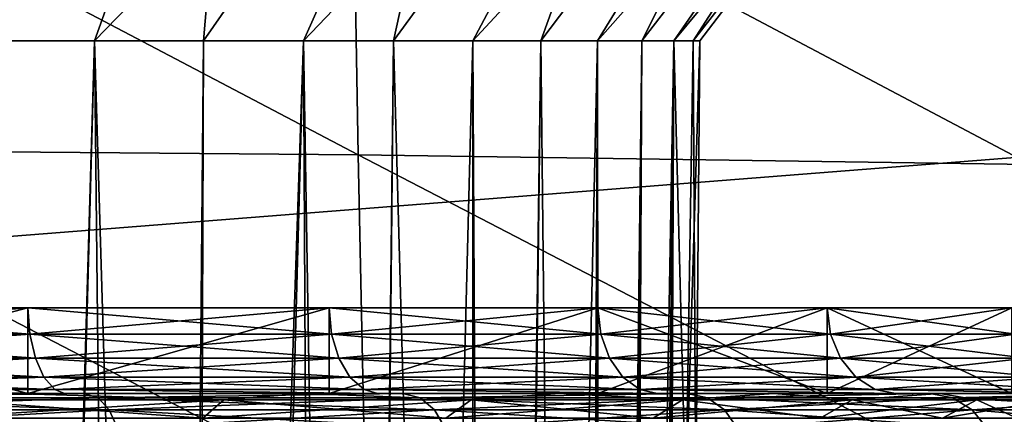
# Model space of a CAD drawing. Header units: metres. Extents: x -109 to 109, y -63 to 140.
# Tile 215 of 480: x 4.73 to 9.32, y 2.9 to 4.74. Entities that reach past the tile are written whole.
import ezdxf

# ---------------------------------------------------------------- set-up
doc = ezdxf.new("R2010")
doc.units = ezdxf.units.M
doc.layers.add('solid_502308_SW0001', color=7, linetype='CONTINUOUS')

msp = doc.modelspace()

# ---------------------------------------------------------------- linework, layer by layer
at = {"layer": 'solid_502308_SW0001'}
for points in [[(6.106048, 21.457977, -17.78966), (24.23427, 5.269184, -17.373793), (-24.237686, 1.46148, -17.275978)], [(4.71253, 20.616924, -17.768055), (6.106048, 21.457977, -17.78966), (-24.237686, 1.46148, -17.275978)], [(3.95, 4.644084, 9.5416), (4.450069, 6.5, 10.923097), (5.742921, 6.5, 10.07844)], [(4.531254, 4.644084, 9.171301), (3.95, 4.644084, 9.5416), (5.742921, 6.5, 10.07844)], [(4.531254, 4.644084, -3.771301), (5.742921, 6.5, -4.67844), (4.450069, 6.5, -5.523097)], [(5.078022, 4.644084, 8.751751), (4.531254, 4.644084, 9.171301), (5.742921, 6.5, 10.07844)], [(4.531254, 4.644084, -3.771301), (5.078022, 4.644084, -3.351751), (5.742921, 6.5, -4.67844)], [(5.078022, 4.644084, 8.751751), (5.742921, 6.5, 10.07844), (6.879185, 6.5, 9.032398)], [(5.586143, 4.644084, 8.286143), (5.078022, 4.644084, 8.751751), (6.879185, 6.5, 9.032398)], [(5.078022, 4.644084, -3.351751), (5.586143, 4.644084, -2.886144), (5.742921, 6.5, -4.67844)], [(6.051751, 4.644084, 7.778022), (5.586143, 4.644084, 8.286143), (6.879185, 6.5, 9.032398)], [(5.586143, 4.644084, -2.886144), (6.879185, 6.5, -3.632398), (5.742921, 6.5, -4.67844)], [(5.586143, 4.644084, -2.886144), (6.051751, 4.644084, -2.378022), (6.879185, 6.5, -3.632398)], [(6.051751, 4.644084, 7.778022), (6.879185, 6.5, 9.032398), (7.827623, 6.5, 7.813753)], [(6.471301, 4.644084, 7.231254), (6.051751, 4.644084, 7.778022), (7.827623, 6.5, 7.813753)], [(6.051751, 4.644084, -2.378022), (6.471301, 4.644084, -1.831254), (6.879185, 6.5, -3.632398)], [(6.841601, 4.644084, 6.65), (6.471301, 4.644084, 7.231254), (7.827623, 6.5, 7.813753)], [(6.471301, 4.644084, -1.831254), (7.827623, 6.5, -2.413753), (6.879185, 6.5, -3.632398)], [(6.471301, 4.644084, -1.831254), (6.841601, 4.644084, -1.25), (7.827623, 6.5, -2.413753)], [(6.841601, 4.644084, 6.65), (7.827623, 6.5, 7.813753), (8.562471, 6.5, 6.455809)], [(7.159832, 4.644084, 6.038684), (6.841601, 4.644084, 6.65), (8.562471, 6.5, 6.455809)], [(6.841601, 4.644084, -1.25), (7.159832, 4.644084, -0.638684), (7.827623, 6.5, -2.413753)], [(7.423572, 4.644084, 5.401959), (7.159832, 4.644084, 6.038684), (8.562471, 6.5, 6.455809)], [(7.159832, 4.644084, -0.638684), (8.562471, 6.5, -1.055809), (7.827623, 6.5, -2.413753)], [(7.159832, 4.644084, -0.638684), (7.423572, 4.644084, -0.001959), (8.562471, 6.5, -1.055809)], [(7.423572, 4.644084, 5.401959), (8.562471, 6.5, 6.455809), (9.063839, 6.5, 4.995429)], [(7.630814, 4.644084, 4.74467), (7.423572, 4.644084, 5.401959), (9.063839, 6.5, 4.995429)], [(7.423572, 4.644084, -0.001959), (7.630814, 4.644084, 0.65533), (8.562471, 6.5, -1.055809)], [(7.779981, 4.644084, 4.071821), (7.630814, 4.644084, 4.74467), (9.063839, 6.5, 4.995429)], [(7.630814, 4.644084, 0.65533), (9.063839, 6.5, 0.404571), (8.562471, 6.5, -1.055809)], [(7.630814, 4.644084, 0.65533), (7.779981, 4.644084, 1.328179), (9.063839, 6.5, 0.404571)], [(7.779981, 4.644084, 4.071821), (9.063839, 6.5, 4.995429), (9.318051, 6.5, 3.472242)], [(7.869938, 4.644084, 3.38853), (7.779981, 4.644084, 4.071821), (9.318051, 6.5, 3.472242)], [(7.779981, 4.644084, 1.328179), (7.869938, 4.644084, 2.01147), (9.063839, 6.5, 0.404571)], [(7.9, 4.644084, 2.7), (7.869938, 4.644084, 3.38853), (9.318051, 6.5, 3.472242)], [(7.869938, 4.644084, 2.01147), (9.318051, 6.5, 1.927758), (9.063839, 6.5, 0.404571)], [(7.869938, 4.644084, 2.01147), (7.9, 4.644084, 2.7), (9.318051, 6.5, 1.927758)], [(7.9, 4.644084, 2.7), (9.318051, 6.5, 3.472242), (9.318051, 6.5, 1.927758)], [(6.307714, 4.112812, 17.11002), (6.278798, 5.742037, 17.192263), (3.142652, 5.7762, 17.338181)], [(3.157434, 4.139502, 17.285992), (6.307714, 4.112812, 17.11002), (3.142652, 5.7762, 17.338181)], [(9.443669, 4.068202, 16.818674), (9.401934, 5.684947, 16.950657), (6.278798, 5.742037, 17.192263)], [(6.307714, 4.112812, 17.11002), (9.443669, 4.068202, 16.818674), (6.278798, 5.742037, 17.192263)], [(24.23427, 5.269184, -17.373793), (24.235979, 3.365574, -17.32489), (-24.237686, 1.46148, -17.275978)], [(5.078022, 4.644084, 8.751751), (5.354336, -21, 8.200477), (4.376612, -21, 9.006297)], [(5.078022, 4.644084, 8.751751), (4.376612, -21, 9.006297), (4.531254, 4.644084, 9.171301)], [(4.646818, -10.001901, -3.530089), (5.078022, 4.644084, -3.351751), (4.531254, 4.644084, -3.771301)], [(4.646818, -10.001901, -3.530089), (5.531312, -10.586021, -2.752616), (5.078022, 4.644084, -3.351751)], [(5.586143, 4.644084, 8.286143), (5.354336, -21, 8.200477), (5.078022, 4.644084, 8.751751)], [(5.531312, -10.586021, -2.752616), (5.586143, 4.644084, -2.886144), (5.078022, 4.644084, -3.351751)], [(6.051751, 4.644084, 7.778022), (6.186184, -21, 7.244802), (5.354336, -21, 8.200477)], [(6.051751, 4.644084, 7.778022), (5.354336, -21, 8.200477), (5.586143, 4.644084, 8.286143)], [(5.531312, -10.586021, -2.752616), (6.051751, 4.644084, -2.378022), (5.586143, 4.644084, -2.886144)], [(5.531312, -10.586021, -2.752616), (6.315101, -11.241154, -1.811994), (6.051751, 4.644084, -2.378022)], [(6.471301, 4.644084, 7.231254), (6.186184, -21, 7.244802), (6.051751, 4.644084, 7.778022)], [(6.315101, -11.241154, -1.811994), (6.471301, 4.644084, -1.831254), (6.051751, 4.644084, -2.378022)], [(6.841601, 4.644084, 6.65), (6.849507, -21, 6.165303), (6.186184, -21, 7.244802)], [(6.841601, 4.644084, 6.65), (6.186184, -21, 7.244802), (6.471301, 4.644084, 7.231254)], [(6.315101, -11.241154, -1.811994), (6.930896, -11.874221, -0.780524), (6.471301, 4.644084, -1.831254)], [(6.930896, -11.874221, -0.780524), (6.841601, 4.644084, -1.25), (6.471301, 4.644084, -1.831254)], [(7.159832, 4.644084, 6.038684), (6.849507, -21, 6.165303), (6.841601, 4.644084, 6.65)], [(6.930896, -11.874221, -0.780524), (7.159832, 4.644084, -0.638684), (6.841601, 4.644084, -1.25)], [(7.423572, 4.644084, 5.401959), (7.326227, -21, 4.991397), (6.849507, -21, 6.165303)], [(7.423572, 4.644084, 5.401959), (6.849507, -21, 6.165303), (7.159832, 4.644084, 6.038684)], [(6.930896, -11.874221, -0.780524), (7.344524, -12.376793, 0.22147), (7.159832, 4.644084, -0.638684)], [(7.344524, -12.376793, 0.22147), (7.423572, 4.644084, -0.001959), (7.159832, 4.644084, -0.638684)], [(7.779981, 4.644084, 4.071821), (7.603352, -21, 3.755081), (7.326227, -21, 4.991397)], [(7.630814, 4.644084, 4.74467), (7.326227, -21, 4.991397), (7.423572, 4.644084, 5.401959)], [(7.779981, 4.644084, 4.071821), (7.326227, -21, 4.991397), (7.630814, 4.644084, 4.74467)], [(7.344524, -12.376793, 0.22147), (7.383338, -13.399921, 0.369095), (7.423572, 4.644084, -0.001959)], [(7.383338, -13.399921, 0.369095), (7.411291, -14.372667, 0.489076), (7.423572, 4.644084, -0.001959)], [(7.411291, -14.372667, 0.489076), (7.43025, -15.321857, 0.583692), (7.423572, 4.644084, -0.001959)], [(7.443786, -17.210922, 0.694269), (7.630814, 4.644084, 0.65533), (7.423572, 4.644084, -0.001959)], [(7.441019, -16.264923, 0.652683), (7.443786, -17.210922, 0.694269), (7.423572, 4.644084, -0.001959)], [(7.43025, -15.321857, 0.583692), (7.441019, -16.264923, 0.652683), (7.423572, 4.644084, -0.001959)], [(7.438465, -18.160669, 0.706404), (7.507988, -21, 1.101792), (7.630814, 4.644084, 0.65533)], [(7.443786, -17.210922, 0.694269), (7.438465, -18.160669, 0.706404), (7.630814, 4.644084, 0.65533)], [(7.779981, 4.644084, 1.328179), (7.507988, -21, 1.101792), (7.603352, -21, 1.644919)], [(7.630814, 4.644084, 0.65533), (7.507988, -21, 1.101792), (7.779981, 4.644084, 1.328179)], [(7.719307, -9.341116, 1.746664), (7.779981, 4.644084, 1.328179), (7.603352, -21, 1.644919)], [(7.719311, -9.340721, 3.653332), (7.603352, -21, 3.755081), (7.779981, 4.644084, 4.071821)], [(7.719307, -9.341116, 1.746664), (7.835319, 2.5, 1.85), (7.779981, 4.644084, 1.328179)], [(7.779981, 4.644084, 4.071821), (7.835319, 2.5, 3.55), (7.719311, -9.340721, 3.653332)], [(7.835319, 2.5, 3.55), (7.779981, 4.644084, 4.071821), (7.869938, 4.644084, 3.38853)], [(7.835319, 2.5, 1.85), (7.869938, 4.644084, 2.01147), (7.779981, 4.644084, 1.328179)], [(7.835319, 2.5, 3.55), (7.869938, 4.644084, 3.38853), (7.9, 4.644084, 2.7)], [(7.881285, 2.5, 2.7), (7.835319, 2.5, 3.55), (7.9, 4.644084, 2.7)], [(7.835319, 2.5, 1.85), (7.881285, 2.5, 2.7), (7.869938, 4.644084, 2.01147)], [(7.881285, 2.5, 2.7), (7.9, 4.644084, 2.7), (7.869938, 4.644084, 2.01147)], [(3.157434, 4.139502, 17.285992), (3.174347, 2.503817, 17.23315), (6.340819, 2.487645, 17.025198)], [(3.157434, 4.139502, 17.285992), (6.340819, 2.487645, 17.025198), (6.307714, 4.112812, 17.11002)], [(6.307714, 4.112812, 17.11002), (6.340819, 2.487645, 17.025198), (9.491644, 2.460603, 16.680927)], [(6.307714, 4.112812, 17.11002), (9.491644, 2.460603, 16.680927), (9.443669, 4.068202, 16.818674)], [(3.244639, 3, -7.2861), (3.244678, 3.4, -7.286093), (4.7669, 3.4, -6.655569)], [(3.244639, 3, -7.2861), (4.7669, 3.4, -6.655569), (4.766899, 3, -6.655569)], [(4.766899, 3, 12.055569), (3.244678, 3.4, 12.686093), (3.244639, 3, 12.6861)], [(4.775788, 3.276393, -6.673012), (4.7669, 3.4, -6.655569), (3.244678, 3.4, -7.286093)], [(3.250728, 3.276393, -7.304713), (4.775788, 3.276393, -6.673012), (3.244678, 3.4, -7.286093)], [(3.250728, 3.276393, 12.704713), (3.244678, 3.4, 12.686093), (4.7669, 3.4, 12.055569)], [(4.766899, 3, 12.055569), (4.7669, 3.4, 12.055569), (3.244678, 3.4, 12.686093)], [(4.775788, 3.276393, 12.073012), (3.250728, 3.276393, 12.704713), (4.7669, 3.4, 12.055569)], [(4.766899, 3, -6.655569), (4.7669, 3.4, -6.655569), (6.171745, 3.4, -5.794678)], [(4.766899, 3, -6.655569), (6.171745, 3.4, -5.794678), (6.171899, 3, -5.794567)], [(4.766899, 3, 12.055569), (6.171745, 3.4, 11.194678), (4.7669, 3.4, 12.055569)], [(6.171899, 3, 11.194567), (6.171745, 3.4, 11.194678), (4.766899, 3, 12.055569)], [(6.183252, 3.276393, -5.810517), (6.171745, 3.4, -5.794678), (4.7669, 3.4, -6.655569)], [(4.775788, 3.276393, -6.673012), (6.183252, 3.276393, -5.810517), (4.7669, 3.4, -6.655569)], [(4.775788, 3.276393, 12.073012), (4.7669, 3.4, 12.055569), (6.171745, 3.4, 11.194678)], [(6.183252, 3.276393, 11.210517), (4.775788, 3.276393, 12.073012), (6.171745, 3.4, 11.194678)], [(7.438465, 3.276393, -4.738464), (7.424621, 3.4, -4.724621), (6.171745, 3.4, -5.794678)], [(6.171899, 3, -5.794567), (6.171745, 3.4, -5.794678), (7.424621, 3.4, -4.724621)], [(6.183252, 3.276393, -5.810517), (7.438465, 3.276393, -4.738464), (6.171745, 3.4, -5.794678)], [(6.183252, 3.276393, 11.210517), (6.171745, 3.4, 11.194678), (7.424621, 3.4, 10.124621)], [(6.171899, 3, 11.194567), (7.424621, 3.4, 10.124621), (6.171745, 3.4, 11.194678)], [(6.171899, 3, -5.794567), (7.424621, 3.4, -4.724621), (7.424767, 3, -4.724454)], [(7.424767, 3, 10.124454), (7.424621, 3.4, 10.124621), (6.171899, 3, 11.194567)], [(7.438465, 3.276393, 10.138465), (6.183252, 3.276393, 11.210517), (7.424621, 3.4, 10.124621)], [(8.510517, 3.276393, -3.483253), (8.494678, 3.4, -3.471745), (7.424621, 3.4, -4.724621)], [(7.424767, 3, -4.724454), (7.424621, 3.4, -4.724621), (8.494678, 3.4, -3.471745)], [(7.438465, 3.276393, -4.738464), (8.510517, 3.276393, -3.483253), (7.424621, 3.4, -4.724621)], [(7.438465, 3.276393, 10.138465), (7.424621, 3.4, 10.124621), (8.494678, 3.4, 8.871745)], [(8.49465, 3, 8.87175), (8.494678, 3.4, 8.871745), (7.424621, 3.4, 10.124621)], [(8.49465, 3, 8.87175), (7.424621, 3.4, 10.124621), (7.424767, 3, 10.124454)], [(7.424767, 3, -4.724454), (8.494678, 3.4, -3.471745), (8.49465, 3, -3.47175)], [(8.510517, 3.276393, 8.883252), (7.438465, 3.276393, 10.138465), (8.494678, 3.4, 8.871745)], [(8.49465, 3, -3.47175), (8.494678, 3.4, -3.471745), (9.355569, 3.4, -2.0669)], [(8.49465, 3, -3.47175), (9.355569, 3.4, -2.0669), (9.355501, 3, -2.067016)], [(9.355501, 3, 7.467016), (8.494678, 3.4, 8.871745), (8.49465, 3, 8.87175)], [(9.373013, 3.276393, -2.075788), (9.355569, 3.4, -2.0669), (8.494678, 3.4, -3.471745)], [(8.510517, 3.276393, -3.483253), (9.373013, 3.276393, -2.075788), (8.494678, 3.4, -3.471745)], [(8.510517, 3.276393, 8.883252), (8.494678, 3.4, 8.871745), (9.355569, 3.4, 7.4669)], [(9.355501, 3, 7.467016), (9.355569, 3.4, 7.4669), (8.494678, 3.4, 8.871745)], [(9.373013, 3.276393, 7.475788), (8.510517, 3.276393, 8.883252), (9.355569, 3.4, 7.4669)], [(24.235979, 3.365574, -17.32489), (24.237686, 1.46148, -17.275978), (-24.237686, 1.46148, -17.275978)], [(3.268308, 3.164784, 12.758818), (3.250728, 3.276393, 12.704713), (4.775788, 3.276393, 12.073012)], [(4.801616, 3.164784, -6.723701), (4.775788, 3.276393, -6.673012), (3.250728, 3.276393, -7.304713)], [(4.801616, 3.164784, -6.723701), (3.250728, 3.276393, -7.304713), (3.268308, 3.164784, -7.358818)], [(3.268308, 3.164784, 12.758818), (4.775788, 3.276393, 12.073012), (4.801616, 3.164784, 12.123701)], [(4.801616, 3.164784, 12.123701), (4.775788, 3.276393, 12.073012), (6.183252, 3.276393, 11.210517)], [(6.216691, 3.164784, -5.856542), (6.183252, 3.276393, -5.810517), (4.775788, 3.276393, -6.673012)], [(6.216691, 3.164784, -5.856542), (4.775788, 3.276393, -6.673012), (4.801616, 3.164784, -6.723701)], [(4.801616, 3.164784, 12.123701), (6.183252, 3.276393, 11.210517), (6.216691, 3.164784, 11.256541)], [(6.216691, 3.164784, 11.256541), (6.183252, 3.276393, 11.210517), (7.438465, 3.276393, 10.138465)], [(7.478692, 3.164784, -4.778692), (7.438465, 3.276393, -4.738464), (6.183252, 3.276393, -5.810517)], [(7.478692, 3.164784, -4.778692), (6.183252, 3.276393, -5.810517), (6.216691, 3.164784, -5.856542)], [(6.216691, 3.164784, 11.256541), (7.438465, 3.276393, 10.138465), (7.478692, 3.164784, 10.178692)], [(7.478692, 3.164784, 10.178692), (7.438465, 3.276393, 10.138465), (8.510517, 3.276393, 8.883252)], [(8.556541, 3.164784, -3.516691), (8.510517, 3.276393, -3.483253), (7.438465, 3.276393, -4.738464)], [(8.556541, 3.164784, -3.516691), (7.438465, 3.276393, -4.738464), (7.478692, 3.164784, -4.778692)], [(7.478692, 3.164784, 10.178692), (8.510517, 3.276393, 8.883252), (8.556541, 3.164784, 8.916692)], [(8.556541, 3.164784, 8.916692), (8.510517, 3.276393, 8.883252), (9.373013, 3.276393, 7.475788)], [(9.423701, 3.164784, -2.101616), (9.373013, 3.276393, -2.075788), (8.510517, 3.276393, -3.483253)], [(9.423701, 3.164784, -2.101616), (8.510517, 3.276393, -3.483253), (8.556541, 3.164784, -3.516691)], [(8.556541, 3.164784, 8.916692), (9.373013, 3.276393, 7.475788), (9.423701, 3.164784, 7.501616)], [(3.268308, 3.164784, -7.358818), (3.295694, 3.076246, -7.443103), (4.841849, 3.076246, -6.802664)], [(4.801616, 3.164784, -6.723701), (3.268308, 3.164784, -7.358818), (4.841849, 3.076246, -6.802664)], [(3.268308, 3.164784, 12.758818), (4.801616, 3.164784, 12.123701), (3.295694, 3.076246, 12.843102)], [(4.801616, 3.164784, 12.123701), (4.841849, 3.076246, 12.202664), (3.295694, 3.076246, 12.843102)], [(4.801616, 3.164784, -6.723701), (4.841849, 3.076246, -6.802664), (6.268782, 3.076246, -5.928238)], [(6.216691, 3.164784, -5.856542), (4.801616, 3.164784, -6.723701), (6.268782, 3.076246, -5.928238)], [(4.801616, 3.164784, 12.123701), (6.216691, 3.164784, 11.256541), (4.841849, 3.076246, 12.202664)], [(6.216691, 3.164784, 11.256541), (6.268782, 3.076246, 11.328238), (4.841849, 3.076246, 12.202664)], [(6.216691, 3.164784, -5.856542), (6.268782, 3.076246, -5.928238), (7.541357, 3.076246, -4.841357)], [(7.478692, 3.164784, -4.778692), (6.216691, 3.164784, -5.856542), (7.541357, 3.076246, -4.841357)], [(6.216691, 3.164784, 11.256541), (7.478692, 3.164784, 10.178692), (6.268782, 3.076246, 11.328238)], [(7.478692, 3.164784, 10.178692), (7.541357, 3.076246, 10.241357), (6.268782, 3.076246, 11.328238)], [(7.478692, 3.164784, -4.778692), (7.541357, 3.076246, -4.841357), (8.628239, 3.076246, -3.568782)], [(8.556541, 3.164784, -3.516691), (7.478692, 3.164784, -4.778692), (8.628239, 3.076246, -3.568782)], [(7.478692, 3.164784, 10.178692), (8.556541, 3.164784, 8.916692), (7.541357, 3.076246, 10.241357)], [(8.556541, 3.164784, 8.916692), (8.628239, 3.076246, 8.968782), (7.541357, 3.076246, 10.241357)], [(8.556541, 3.164784, -3.516691), (8.628239, 3.076246, -3.568782), (9.502665, 3.076246, -2.141849)], [(9.423701, 3.164784, -2.101616), (8.556541, 3.164784, -3.516691), (9.502665, 3.076246, -2.141849)], [(8.556541, 3.164784, 8.916692), (9.423701, 3.164784, 7.501616), (8.628239, 3.076246, 8.968782)], [(9.423701, 3.164784, 7.501616), (9.502665, 3.076246, 7.541849), (8.628239, 3.076246, 8.968782)], [(3.295694, 3.076246, -7.443103), (3.330199, 3.019461, -7.5493), (4.892543, 3.019461, -6.902156)], [(4.841849, 3.076246, -6.802664), (3.295694, 3.076246, -7.443103), (4.892543, 3.019461, -6.902156)], [(3.295694, 3.076246, 12.843102), (4.841849, 3.076246, 12.202664), (3.330199, 3.019461, 12.9493)], [(4.841849, 3.076246, 12.202664), (4.892543, 3.019461, 12.302156), (3.330199, 3.019461, 12.9493)], [(4.841849, 3.076246, -6.802664), (4.892543, 3.019461, -6.902156), (6.334416, 3.019461, -6.018575)], [(6.268782, 3.076246, -5.928238), (4.841849, 3.076246, -6.802664), (6.334416, 3.019461, -6.018575)], [(4.841849, 3.076246, 12.202664), (6.268782, 3.076246, 11.328238), (4.892543, 3.019461, 12.302156)], [(6.268782, 3.076246, 11.328238), (6.334416, 3.019461, 11.418575), (4.892543, 3.019461, 12.302156)], [(6.268782, 3.076246, -5.928238), (6.334416, 3.019461, -6.018575), (7.620314, 3.019461, -4.920314)], [(7.541357, 3.076246, -4.841357), (6.268782, 3.076246, -5.928238), (7.620314, 3.019461, -4.920314)], [(6.268782, 3.076246, 11.328238), (7.541357, 3.076246, 10.241357), (6.334416, 3.019461, 11.418575)], [(7.541357, 3.076246, 10.241357), (7.620314, 3.019461, 10.320314), (6.334416, 3.019461, 11.418575)], [(7.541357, 3.076246, -4.841357), (7.620314, 3.019461, -4.920314), (8.718575, 3.019461, -3.634416)], [(8.628239, 3.076246, -3.568782), (7.541357, 3.076246, -4.841357), (8.718575, 3.019461, -3.634416)], [(7.541357, 3.076246, 10.241357), (8.628239, 3.076246, 8.968782), (7.620314, 3.019461, 10.320314)], [(8.628239, 3.076246, 8.968782), (8.718575, 3.019461, 9.034416), (7.620314, 3.019461, 10.320314)], [(8.628239, 3.076246, -3.568782), (8.718575, 3.019461, -3.634416), (9.602156, 3.019461, -2.192543)], [(9.502665, 3.076246, -2.141849), (8.628239, 3.076246, -3.568782), (9.602156, 3.019461, -2.192543)], [(8.628239, 3.076246, 8.968782), (9.502665, 3.076246, 7.541849), (8.718575, 3.019461, 9.034416)], [(9.502665, 3.076246, 7.541849), (9.602156, 3.019461, 7.592543), (8.718575, 3.019461, 9.034416)], [(4.687786, 3, 11.36296), (4.766899, 3, 12.055569), (3.244639, 3, 12.6861)], [(4.687786, 3, -5.96296), (3.244639, 3, -7.2861), (4.766899, 3, -6.655569)], [(3.330199, 3.019461, -7.5493), (3.353164, 3, -7.671374), (4.937418, 3, -7.017612)], [(4.892543, 3.019461, -6.902156), (3.330199, 3.019461, -7.5493), (4.937418, 3, -7.017612)], [(3.330199, 3.019461, 12.9493), (4.937954, 3, 12.417338), (3.353808, 3, 13.071166)], [(3.330199, 3.019461, 12.9493), (4.892543, 3.019461, 12.302156), (4.937954, 3, 12.417338)], [(4.937418, 3, -7.017612), (3.353164, 3, -7.671374), (3.414798, 3, -7.861639)], [(3.353808, 3, 13.071166), (4.937954, 3, 12.417338), (3.414791, 3, 13.261642)], [(4.937954, 3, 12.417338), (5.02809, 3, 12.595877), (3.414791, 3, 13.261642)], [(3.468174, 2.980539, 13.373943), (3.414791, 3, 13.261642), (5.02809, 3, 12.595877)], [(4.937418, 3, -7.017612), (3.414798, 3, -7.861639), (5.028087, 3, -7.195878)], [(3.468174, 2.980539, -7.973943), (5.028087, 3, -7.195878), (3.414798, 3, -7.861639)], [(3.468174, 2.980539, 13.373943), (5.02809, 3, 12.595877), (5.095248, 2.980539, 12.699987)], [(5.095248, 2.980539, -7.299987), (5.028087, 3, -7.195878), (3.468174, 2.980539, -7.973943)], [(4.387876, 2.970809, -5.911692), (4.687786, 3, -5.96296), (5.681019, 2.970809, -5.119253)], [(5.681019, 2.970809, 10.519253), (4.687786, 3, 11.36296), (4.387876, 2.970809, 11.311692)], [(4.687786, 3, 11.36296), (6.049991, 3, 10.473032), (4.766899, 3, 12.055569)], [(6.049991, 3, -5.073032), (4.687786, 3, -5.96296), (4.766899, 3, -6.655569)], [(5.681019, 2.970809, -5.119253), (4.687786, 3, -5.96296), (6.049991, 3, -5.073032)], [(5.681019, 2.970809, 10.519253), (6.049991, 3, 10.473032), (4.687786, 3, 11.36296)], [(6.049991, 3, 10.473032), (6.171899, 3, 11.194567), (4.766899, 3, 12.055569)], [(6.049991, 3, -5.073032), (4.766899, 3, -6.655569), (6.171899, 3, -5.794567)], [(4.892543, 3.019461, -6.902156), (4.937418, 3, -7.017612), (6.397507, 3, -6.12507)], [(6.334416, 3.019461, -6.018575), (4.892543, 3.019461, -6.902156), (6.397507, 3, -6.12507)], [(4.892543, 3.019461, 12.302156), (6.397997, 3, 11.524714), (4.937954, 3, 12.417338)], [(4.892543, 3.019461, 12.302156), (6.334416, 3.019461, 11.418575), (6.397997, 3, 11.524714)], [(6.397507, 3, -6.12507), (4.937418, 3, -7.017612), (5.028087, 3, -7.195878)], [(4.937954, 3, 12.417338), (6.397997, 3, 11.524714), (5.02809, 3, 12.595877)], [(6.397507, 3, -6.12507), (5.028087, 3, -7.195878), (6.514976, 3, -6.286937)], [(5.095248, 2.980539, -7.299987), (6.514976, 3, -6.286937), (5.028087, 3, -7.195878)], [(6.397997, 3, 11.524714), (6.514985, 3, 11.686931), (5.02809, 3, 12.595877)], [(5.095248, 2.980539, 12.699987), (5.02809, 3, 12.595877), (6.514985, 3, 11.686931)], [(5.095248, 2.980539, 12.699987), (6.514985, 3, 11.686931), (6.59686, 2.980539, 11.779799)], [(6.59686, 2.980539, -6.379798), (6.514976, 3, -6.286937), (5.095248, 2.980539, -7.299987)], [(5.681019, 2.970809, -5.119253), (6.049991, 3, -5.073032), (6.834277, 2.970809, -4.134277)], [(6.834277, 2.970809, 9.534277), (6.049991, 3, 10.473032), (5.681019, 2.970809, 10.519253)], [(6.049991, 3, 10.473032), (7.247241, 3, 9.370831), (6.171899, 3, 11.194567)], [(7.24724, 3, -3.970832), (6.049991, 3, -5.073032), (6.171899, 3, -5.794567)], [(6.834277, 2.970809, -4.134277), (6.049991, 3, -5.073032), (7.24724, 3, -3.970832)], [(6.834277, 2.970809, 9.534277), (7.247241, 3, 9.370831), (6.049991, 3, 10.473032)], [(7.247241, 3, 9.370831), (7.424767, 3, 10.124454), (6.171899, 3, 11.194567)], [(7.24724, 3, -3.970832), (6.171899, 3, -5.794567), (7.424767, 3, -4.724454)], [(6.334416, 3.019461, -6.018575), (6.397507, 3, -6.12507), (7.70053, 3, -5.014359)], [(7.620314, 3.019461, -4.920314), (6.334416, 3.019461, -6.018575), (7.70053, 3, -5.014359)], [(6.334416, 3.019461, 11.418575), (7.700981, 3, 10.413909), (6.397997, 3, 11.524714)], [(6.334416, 3.019461, 11.418575), (7.620314, 3.019461, 10.320314), (7.700981, 3, 10.413909)], [(7.70053, 3, -5.014359), (6.397507, 3, -6.12507), (6.514976, 3, -6.286937)], [(6.397997, 3, 11.524714), (7.700981, 3, 10.413909), (6.514985, 3, 11.686931)], [(7.70053, 3, -5.014359), (6.514976, 3, -6.286937), (7.841939, 3, -5.155792)], [(6.59686, 2.980539, -6.379798), (7.841939, 3, -5.155792), (6.514976, 3, -6.286937)], [(7.700981, 3, 10.413909), (7.841944, 3, 10.555787), (6.514985, 3, 11.686931)], [(6.59686, 2.980539, 11.779799), (6.514985, 3, 11.686931), (7.841944, 3, 10.555787)], [(6.59686, 2.980539, 11.779799), (7.841944, 3, 10.555787), (7.936035, 2.980539, 10.636035)], [(7.936035, 2.980539, -5.236035), (7.841939, 3, -5.155792), (6.59686, 2.980539, -6.379798)], [(6.834277, 2.970809, -4.134277), (7.24724, 3, -3.970832), (7.819252, 2.970809, -2.981019)], [(7.819252, 2.970809, 8.38102), (7.247241, 3, 9.370831), (6.834277, 2.970809, 9.534277)], [(8.246612, 3, -2.686621), (7.24724, 3, -3.970832), (7.424767, 3, -4.724454)], [(7.819252, 2.970809, -2.981019), (7.24724, 3, -3.970832), (8.246612, 3, -2.686621)], [(7.247241, 3, 9.370831), (8.246612, 3, 8.086621), (7.424767, 3, 10.124454)], [(7.819252, 2.970809, 8.38102), (8.246612, 3, 8.086621), (7.247241, 3, 9.370831)], [(8.246612, 3, 8.086621), (8.49465, 3, 8.87175), (7.424767, 3, 10.124454)], [(8.246612, 3, -2.686621), (7.424767, 3, -4.724454), (8.49465, 3, -3.47175)], [(7.620314, 3.019461, -4.920314), (7.70053, 3, -5.014359), (8.813682, 3, -3.71318)], [(8.718575, 3.019461, -3.634416), (7.620314, 3.019461, -4.920314), (8.813682, 3, -3.71318)], [(7.620314, 3.019461, 10.320314), (8.814047, 3, 9.112678), (7.700981, 3, 10.413909)], [(7.620314, 3.019461, 10.320314), (8.718575, 3.019461, 9.034416), (8.814047, 3, 9.112678)], [(8.813682, 3, -3.71318), (7.70053, 3, -5.014359), (7.841939, 3, -5.155792)], [(7.700981, 3, 10.413909), (8.814047, 3, 9.112678), (7.841944, 3, 10.555787)], [(7.819252, 2.970809, -2.981019), (8.246612, 3, -2.686621), (8.611691, 2.970809, -1.687876)], [(8.611691, 2.970809, 7.087876), (8.246612, 3, 8.086621), (7.819252, 2.970809, 8.38102)], [(8.813682, 3, -3.71318), (7.841939, 3, -5.155792), (8.975516, 3, -3.830694)], [(7.936035, 2.980539, -5.236035), (8.975516, 3, -3.830694), (7.841939, 3, -5.155792)], [(8.814047, 3, 9.112678), (8.975519, 3, 9.23069), (7.841944, 3, 10.555787)], [(7.936035, 2.980539, 10.636035), (7.841944, 3, 10.555787), (8.975519, 3, 9.23069)], [(7.936035, 2.980539, 10.636035), (8.975519, 3, 9.23069), (9.079799, 2.980539, 9.29686)], [(9.079799, 2.980539, -3.89686), (8.975516, 3, -3.830694), (7.936035, 2.980539, -5.236035)], [(8.246612, 3, 8.086621), (9.020822, 3, 6.65562), (8.49465, 3, 8.87175)], [(9.020822, 3, -1.255622), (8.246612, 3, -2.686621), (8.49465, 3, -3.47175)], [(8.611691, 2.970809, -1.687876), (8.246612, 3, -2.686621), (9.020822, 3, -1.255622)], [(8.611691, 2.970809, 7.087876), (9.020822, 3, 6.65562), (8.246612, 3, 8.086621)], [(9.020822, 3, 6.65562), (9.355501, 3, 7.467016), (8.49465, 3, 8.87175)], [(9.020822, 3, -1.255622), (8.49465, 3, -3.47175), (9.355501, 3, -2.067016)], [(8.611691, 2.970809, -1.687876), (9.020822, 3, -1.255622), (9.192082, 2.970809, -0.286689)], [(9.192082, 2.970809, 5.686689), (9.020822, 3, 6.65562), (8.611691, 2.970809, 7.087876)], [(8.718575, 3.019461, -3.634416), (8.813682, 3, -3.71318), (9.709315, 3, -2.253701)], [(9.602156, 3.019461, -2.192543), (8.718575, 3.019461, -3.634416), (9.709315, 3, -2.253701)], [(8.718575, 3.019461, 9.034416), (9.709595, 3, 7.653152), (8.814047, 3, 9.112678)], [(8.718575, 3.019461, 9.034416), (9.602156, 3.019461, 7.592543), (9.709595, 3, 7.653152)], [(9.709315, 3, -2.253701), (8.813682, 3, -3.71318), (8.975516, 3, -3.830694)], [(8.814047, 3, 9.112678), (9.709595, 3, 7.653152), (8.975519, 3, 9.23069)], [(9.709315, 3, -2.253701), (8.975516, 3, -3.830694), (9.887569, 3, -2.344395)], [(9.079799, 2.980539, -3.89686), (9.887569, 3, -2.344395), (8.975516, 3, -3.830694)], [(9.709595, 3, 7.653152), (9.887573, 3, 7.744388), (8.975519, 3, 9.23069)], [(9.079799, 2.980539, 9.29686), (8.975519, 3, 9.23069), (9.887573, 3, 7.744388)], [(9.020822, 3, 6.65562), (9.548805, 3, 5.117145), (9.355501, 3, 7.467016)], [(9.548804, 3, 0.282851), (9.020822, 3, -1.255622), (9.355501, 3, -2.067016)], [(9.192082, 2.970809, -0.286689), (9.020822, 3, -1.255622), (9.548804, 3, 0.282851)], [(9.192082, 2.970809, 5.686689), (9.548805, 3, 5.117145), (9.020822, 3, 6.65562)], [(9.079799, 2.980539, 9.29686), (9.887573, 3, 7.744388), (9.999988, 2.980539, 7.795248)], [(9.999988, 2.980539, -2.395248), (9.887569, 3, -2.344395), (9.079799, 2.980539, -3.89686)], [(9.192082, 2.970809, -0.286689), (9.548804, 3, 0.282851), (9.546134, 2.970809, 1.188041)], [(9.546134, 2.970809, 4.211959), (9.548805, 3, 5.117145), (9.192082, 2.970809, 5.686689)], [(3.468174, 2.980539, -7.973943), (3.50268, 2.923754, -8.080141), (5.145942, 2.923754, -7.399479)], [(5.095248, 2.980539, -7.299987), (3.468174, 2.980539, -7.973943), (5.145942, 2.923754, -7.399479)], [(3.468174, 2.980539, 13.373943), (5.095248, 2.980539, 12.699987), (3.50268, 2.923754, 13.480141)], [(5.095248, 2.980539, 12.699987), (5.145942, 2.923754, 12.799479), (3.50268, 2.923754, 13.480141)], [(4.387876, 2.970809, 11.311692), (4.311836, 2.885632, 11.162454), (5.582569, 2.885632, 10.383747)], [(5.681019, 2.970809, -5.119253), (5.582569, 2.885632, -4.983747), (4.311836, 2.885632, -5.762454)], [(4.387876, 2.970809, -5.911692), (5.681019, 2.970809, -5.119253), (4.311836, 2.885632, -5.762454)], [(5.681019, 2.970809, 10.519253), (4.387876, 2.970809, 11.311692), (5.582569, 2.885632, 10.383747)], [(5.095248, 2.980539, -7.299987), (5.145942, 2.923754, -7.399479), (6.662493, 2.923754, -6.470135)], [(6.59686, 2.980539, -6.379798), (5.095248, 2.980539, -7.299987), (6.662493, 2.923754, -6.470135)], [(5.095248, 2.980539, 12.699987), (6.59686, 2.980539, 11.779799), (5.145942, 2.923754, 12.799479)], [(6.59686, 2.980539, 11.779799), (6.662493, 2.923754, 11.870135), (5.145942, 2.923754, 12.799479)], [(5.681019, 2.970809, 10.519253), (5.582569, 2.885632, 10.383747), (6.715841, 2.885632, 9.415841)], [(6.834277, 2.970809, -4.134277), (6.715841, 2.885632, -4.015841), (5.582569, 2.885632, -4.983747)], [(5.681019, 2.970809, -5.119253), (6.834277, 2.970809, -4.134277), (5.582569, 2.885632, -4.983747)], [(6.834277, 2.970809, 9.534277), (5.681019, 2.970809, 10.519253), (6.715841, 2.885632, 9.415841)], [(6.59686, 2.980539, -6.379798), (6.662493, 2.923754, -6.470135), (8.014993, 2.923754, -5.314992)], [(7.936035, 2.980539, -5.236035), (6.59686, 2.980539, -6.379798), (8.014993, 2.923754, -5.314992)], [(6.59686, 2.980539, 11.779799), (7.936035, 2.980539, 10.636035), (6.662493, 2.923754, 11.870135)], [(7.936035, 2.980539, 10.636035), (8.014992, 2.923754, 10.714993), (6.662493, 2.923754, 11.870135)], [(6.834277, 2.970809, 9.534277), (6.715841, 2.885632, 9.415841), (7.683747, 2.885632, 8.282569)], [(7.819252, 2.970809, -2.981019), (7.683747, 2.885632, -2.882569), (6.715841, 2.885632, -4.015841)], [(6.834277, 2.970809, -4.134277), (7.819252, 2.970809, -2.981019), (6.715841, 2.885632, -4.015841)], [(7.819252, 2.970809, 8.38102), (6.834277, 2.970809, 9.534277), (7.683747, 2.885632, 8.282569)], [(7.819252, 2.970809, 8.38102), (7.683747, 2.885632, 8.282569), (8.462454, 2.885632, 7.011836)], [(8.611691, 2.970809, -1.687876), (8.462454, 2.885632, -1.611836), (7.683747, 2.885632, -2.882569)], [(7.819252, 2.970809, -2.981019), (8.611691, 2.970809, -1.687876), (7.683747, 2.885632, -2.882569)], [(8.611691, 2.970809, 7.087876), (7.819252, 2.970809, 8.38102), (8.462454, 2.885632, 7.011836)], [(7.936035, 2.980539, -5.236035), (8.014993, 2.923754, -5.314992), (9.170135, 2.923754, -3.962493)], [(9.079799, 2.980539, -3.89686), (7.936035, 2.980539, -5.236035), (9.170135, 2.923754, -3.962493)], [(7.936035, 2.980539, 10.636035), (9.079799, 2.980539, 9.29686), (8.014992, 2.923754, 10.714993)], [(9.079799, 2.980539, 9.29686), (9.170135, 2.923754, 9.362494), (8.014992, 2.923754, 10.714993)], [(8.611691, 2.970809, 7.087876), (8.462454, 2.885632, 7.011836), (9.032786, 2.885632, 5.63493)], [(9.192082, 2.970809, -0.286689), (9.032786, 2.885632, -0.23493), (8.462454, 2.885632, -1.611836)], [(8.611691, 2.970809, -1.687876), (9.192082, 2.970809, -0.286689), (8.462454, 2.885632, -1.611836)], [(9.192082, 2.970809, 5.686689), (8.611691, 2.970809, 7.087876), (9.032786, 2.885632, 5.63493)], [(9.192082, 2.970809, 5.686689), (9.032786, 2.885632, 5.63493), (9.380702, 2.885632, 4.185757)], [(9.546134, 2.970809, 1.188041), (9.380702, 2.885632, 1.214243), (9.032786, 2.885632, -0.23493)], [(9.192082, 2.970809, -0.286689), (9.546134, 2.970809, 1.188041), (9.032786, 2.885632, -0.23493)], [(9.079799, 2.980539, -3.89686), (9.170135, 2.923754, -3.962493), (10.09948, 2.923754, -2.445942)], [(9.999988, 2.980539, -2.395248), (9.079799, 2.980539, -3.89686), (10.09948, 2.923754, -2.445942)], [(9.079799, 2.980539, 9.29686), (9.999988, 2.980539, 7.795248), (9.170135, 2.923754, 9.362494)], [(9.999988, 2.980539, 7.795248), (10.09948, 2.923754, 7.845942), (9.170135, 2.923754, 9.362494)], [(9.546134, 2.970809, 4.211959), (9.192082, 2.970809, 5.686689), (9.380702, 2.885632, 4.185757)], [(3.50268, 2.923754, -8.080141), (3.530066, 2.835216, -8.164426), (5.186175, 2.835216, -7.478442)], [(5.145942, 2.923754, -7.399479), (3.50268, 2.923754, -8.080141), (5.186175, 2.835216, -7.478442)], [(3.50268, 2.923754, 13.480141), (5.145942, 2.923754, 12.799479), (3.530066, 2.835216, 13.564425)], [(5.145942, 2.923754, 12.799479), (5.186175, 2.835216, 12.878443), (3.530066, 2.835216, 13.564425)], [(5.145942, 2.923754, -7.399479), (5.186175, 2.835216, -7.478442), (6.714584, 2.835216, -6.541832)], [(6.662493, 2.923754, -6.470135), (5.145942, 2.923754, -7.399479), (6.714584, 2.835216, -6.541832)], [(5.145942, 2.923754, 12.799479), (6.662493, 2.923754, 11.870135), (5.186175, 2.835216, 12.878443)], [(6.662493, 2.923754, 11.870135), (6.714584, 2.835216, 11.941833), (5.186175, 2.835216, 12.878443)], [(6.662493, 2.923754, -6.470135), (6.714584, 2.835216, -6.541832), (8.077658, 2.835216, -5.377657)], [(8.014993, 2.923754, -5.314992), (6.662493, 2.923754, -6.470135), (8.077658, 2.835216, -5.377657)], [(6.662493, 2.923754, 11.870135), (8.014992, 2.923754, 10.714993), (6.714584, 2.835216, 11.941833)], [(8.014992, 2.923754, 10.714993), (8.077658, 2.835216, 10.777658), (6.714584, 2.835216, 11.941833)], [(8.014992, 2.923754, 10.714993), (9.170135, 2.923754, 9.362494), (8.077658, 2.835216, 10.777658)], [(8.014993, 2.923754, -5.314992), (8.077658, 2.835216, -5.377657), (9.241833, 2.835216, -4.014584)], [(9.170135, 2.923754, -3.962493), (8.014993, 2.923754, -5.314992), (9.241833, 2.835216, -4.014584)], [(9.170135, 2.923754, 9.362494), (9.241833, 2.835216, 9.414584), (8.077658, 2.835216, 10.777658)], [(9.170135, 2.923754, -3.962493), (9.241833, 2.835216, -4.014584), (10.178442, 2.835216, -2.486175)], [(10.09948, 2.923754, -2.445942), (9.170135, 2.923754, -3.962493), (10.178442, 2.835216, -2.486175)], [(9.170135, 2.923754, 9.362494), (10.09948, 2.923754, 7.845942), (9.241833, 2.835216, 9.414584)], [(10.09948, 2.923754, 7.845942), (10.178442, 2.835216, 7.886176), (9.241833, 2.835216, 9.414584)]]:
    msp.add_3dface(points, dxfattribs=at)

doc.saveas('drawing.dxf')
